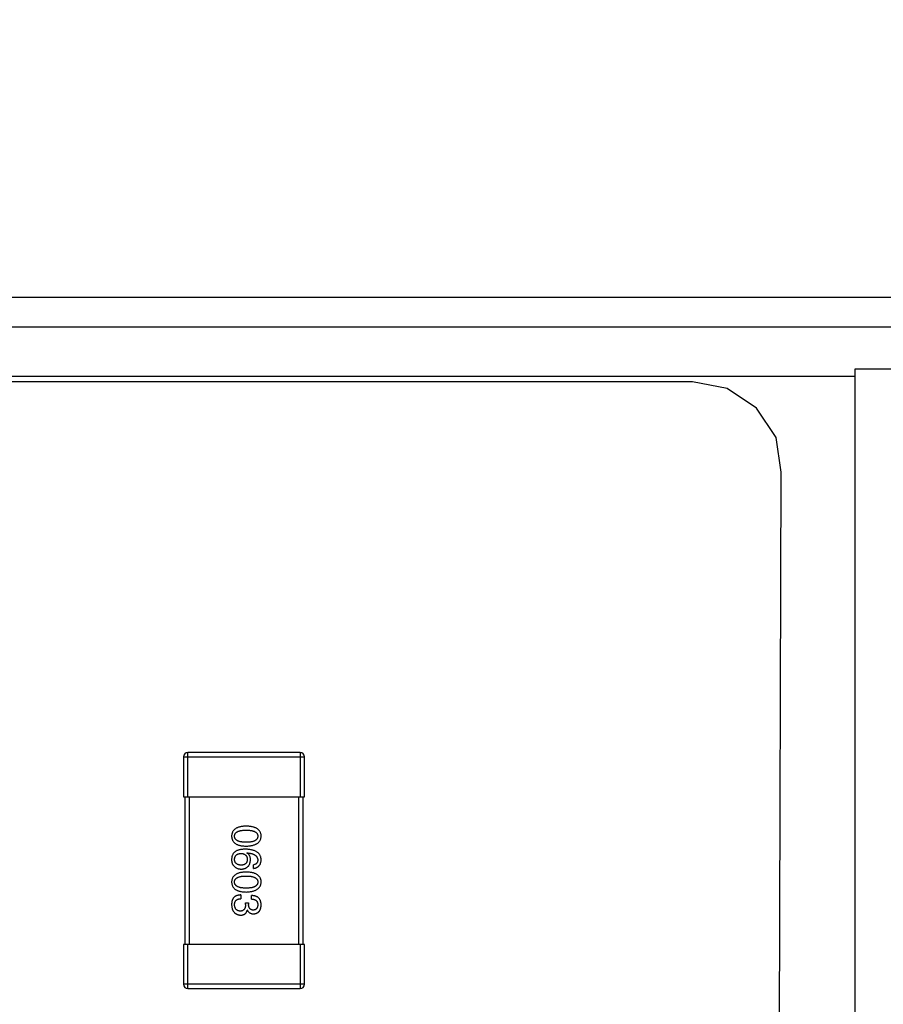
# Model space of a CAD drawing. Header units: millimetres. Extents: x 42 to 554, y 166 to 335.
# Tile 387 of 410: x 474.59 to 480.44, y 282.51 to 289.18. Entities that reach past the tile are written whole.
import ezdxf

# ---------------------------------------------------------------- set-up
doc = ezdxf.new("R2010")
doc.units = ezdxf.units.MM
doc.header["$LTSCALE"] = 30.734
doc.header["$PDMODE"] = 3
doc.header["$PDSIZE"] = 0.3125
doc.layers.get('0').update_dxf_attribs({"linetype": 'CONTINUOUS'})
doc.layers.get('Defpoints').update_dxf_attribs({"linetype": 'CONTINUOUS'})
doc.layers.add('Dim', color=6, linetype='CONTINUOUS', lineweight=13)
doc.styles.get("Standard").update_dxf_attribs({"font": 'txt', "width": 0.8})
doc.dimstyles.new('ISO-25_WS', dxfattribs={"dimscale": 1.8, "dimtxt": 2.5, "dimasz": 1.5, "dimexe": 1.25, "dimexo": 0.625, "dimtad": 1, "dimdsep": 46, "dimtxsty": 'Standard', "dimcen": 2.5, "dimadec": 0, "dimazin": 0, "dimtfac": 1, "dimtmove": 0, "dimatfit": 3, "dimfxl": 1, "dimtolj": 1, "dimtzin": 0, "dimarcsym": 0})

# ---------------------------------------------------------------- blocks, each defined once
blk = doc.blocks.new('*D23')
at = {"layer": 'Defpoints', "color": 0}
for p in [(517.2445, 303.5242), (353.2358, 285.7144), (517.2445, 285.7144)]:
    blk.add_point(p, dxfattribs=at)
at = {"layer": 'Dim', "color": 0, "lineweight": -2}
for p, q in [((353.2358, 286.8394), (353.2358, 305.7742)), ((517.2445, 286.8394), (517.2445, 305.7742)), ((355.9358, 303.5242), (514.5445, 303.5242))]:
    blk.add_line(p, q, dxfattribs=at)
at = {"layer": 'Dim', "color": 0}
for points in [[(355.9358, 303.9742), (355.9358, 303.0742), (353.2358, 303.5242)], [(514.5445, 303.0742), (514.5445, 303.9742), (517.2445, 303.5242)]]:
    blk.add_solid(points, dxfattribs=at)
at = {"layer": 'Dim', "color": 0, "insert": (435.2401, 306.8992), "char_height": 4.5, "attachment_point": 5}
blk.add_mtext('\\A1;164(PCB)', dxfattribs=at)
blk = doc.blocks.new('*D25')
at = {"layer": 'Defpoints', "color": 0}
for p in [(517.2444, 314.4296), (353.2444, 286.7644), (517.2444, 286.7644)]:
    blk.add_point(p, dxfattribs=at)
at = {"layer": 'Dim', "color": 0, "lineweight": -2}
for p, q in [((353.2444, 287.8894), (353.2444, 316.6796)), ((517.2444, 287.8894), (517.2444, 316.6796)), ((355.9444, 314.4296), (514.5444, 314.4296))]:
    blk.add_line(p, q, dxfattribs=at)
at = {"layer": 'Dim', "color": 0}
for points in [[(355.9444, 314.8796), (355.9444, 313.9796), (353.2444, 314.4296)], [(514.5444, 313.9796), (514.5444, 314.8796), (517.2444, 314.4296)]]:
    blk.add_solid(points, dxfattribs=at)
at = {"layer": 'Dim', "color": 0, "insert": (435.2444, 317.8046), "char_height": 4.5, "attachment_point": 5}
blk.add_mtext('\\A1;164(LCD)', dxfattribs=at)
blk = doc.blocks.new('*D27')
at = {"layer": 'Defpoints', "color": 0}
for p in [(357.2417, 292.936), (357.2417, 282.7147), (513.2445, 282.7144)]:
    blk.add_point(p, dxfattribs=at)
at = {"layer": 'Dim', "color": 0, "lineweight": -2}
for p, q in [((357.2417, 283.8397), (357.2417, 295.186)), ((513.2445, 283.8394), (513.2445, 295.186)), ((510.5445, 292.936), (359.9417, 292.936))]:
    blk.add_line(p, q, dxfattribs=at)
at = {"layer": 'Dim', "color": 0}
for points in [[(359.9417, 293.386), (359.9417, 292.486), (357.2417, 292.936)], [(510.5445, 292.486), (510.5445, 293.386), (513.2445, 292.936)]]:
    blk.add_solid(points, dxfattribs=at)
at = {"layer": 'Dim', "color": 0, "insert": (435.2431, 296.311), "char_height": 4.5, "attachment_point": 5}
blk.add_mtext('\\A1;156', dxfattribs=at)

msp = doc.modelspace()

# ---------------------------------------------------------------- linework, layer by layer
at = {"linetype": 'Continuous'}
for p, q in [((353.1044, 287.2994), (517.3844, 287.2994)), ((353.3044, 287.0994), (517.1844, 287.0994)), ((480.2444, 270.2144), (480.2444, 286.8144)), ((480.2444, 286.8144), (493.4444, 286.8144)), ((353.2444, 286.7644), (480.2444, 286.7644)), ((479.1444, 286.7262), (354.2444, 286.7144)), ((479.3785, 286.6796), (479.1444, 286.7262)), ((479.577, 286.547), (479.3785, 286.6796)), ((479.7096, 286.3486), (479.577, 286.547)), ((479.7444, 286.1144), (479.7096, 286.3486)), ((479.7326, 282.1644), (479.7444, 286.1144)), ((475.7269, 283.9143), (475.7269, 284.2143)), ((476.4869, 284.2143), (475.7269, 284.2143)), ((476.4869, 284.2143), (476.4869, 283.9143)), ((475.6969, 284.1843), (475.6969, 283.9143)), ((475.6969, 284.1843), (476.5169, 284.1843)), ((476.5169, 283.9143), (476.5169, 284.1843)), ((475.6969, 283.9143), (476.5169, 283.9143)), ((475.7069, 283.9143), (475.7069, 282.9143)), ((475.7369, 282.9143), (475.7369, 283.9143)), ((476.4769, 283.9143), (476.4769, 282.9143)), ((476.5069, 282.9143), (476.5069, 283.9143)), ((476.127, 283.5326), (476.1281, 283.5337)), ((476.1707, 283.4288), (476.1707, 283.4528)), ((476.0865, 283.249), (476.0865, 283.2239)), ((476.1171, 283.1846), (476.1171, 283.1966)), ((476.1171, 283.1966), (476.1379, 283.1966)), ((476.1379, 283.1966), (476.1379, 283.1835)), ((476.1587, 283.2206), (476.1587, 283.2447)), ((476.1302, 283.1452), (476.1291, 283.1452)), ((475.6969, 282.9143), (475.6969, 282.6443)), ((476.5169, 282.9143), (475.6969, 282.9143)), ((475.7269, 282.6143), (475.7269, 282.9143)), ((476.4869, 282.9143), (476.4869, 282.6143)), ((476.5169, 282.6443), (476.5169, 282.9143)), ((476.5169, 282.6443), (475.6969, 282.6443)), ((475.7269, 282.6143), (476.4869, 282.6143))]:
    msp.add_line(p, q, dxfattribs=at)
for centre, start, end in [((475.7269, 284.1843), 90, 180), ((476.4869, 284.1843), 0, 90), ((475.7269, 282.6443), 180, 270), ((476.4869, 282.6443), 270, 0)]:
    msp.add_arc(centre, 0.03, start, end, dxfattribs=at)
for points, knots in [([(476.1215, 283.7154), (476.1176, 283.7152), (476.1099, 283.7149), (476.0989, 283.7139), (476.0886, 283.7125), (476.079, 283.7104), (476.0702, 283.708), (476.0622, 283.705), (476.0548, 283.7015), (476.0483, 283.6975), (476.0424, 283.693), (476.0374, 283.688), (476.0331, 283.6825), (476.0295, 283.6765), (476.0268, 283.6699), (476.0247, 283.6629), (476.0235, 283.6554), (476.0233, 283.6502), (476.0231, 283.6476)], [0, 0, 0, 0, 0.087693, 0.170223, 0.247496, 0.319826, 0.387768, 0.451403, 0.511459, 0.568358, 0.622671, 0.675251, 0.726739, 0.778422, 0.830759, 0.884394, 0.940865, 1, 1, 1, 1]), ([(476.0428, 283.6476), (476.0429, 283.6492), (476.043, 283.6524), (476.0439, 283.6571), (476.0454, 283.6614), (476.0477, 283.6654), (476.0504, 283.669), (476.0539, 283.6724), (476.0579, 283.6754), (476.0626, 283.678), (476.0678, 283.6804), (476.0737, 283.6825), (476.0802, 283.6841), (476.0872, 283.6856), (476.0949, 283.6867), (476.1032, 283.6874), (476.1122, 283.6879), (476.1183, 283.688), (476.1215, 283.688)], [0, 0, 0, 0, 0.049766, 0.097012, 0.143225, 0.188786, 0.235079, 0.282962, 0.333687, 0.387747, 0.445963, 0.508657, 0.576545, 0.649868, 0.72822, 0.812712, 0.903543, 1, 1, 1, 1]), ([(476.2231, 283.6476), (476.223, 283.6502), (476.2228, 283.6554), (476.2215, 283.6629), (476.2194, 283.6699), (476.2165, 283.6765), (476.2129, 283.6825), (476.2084, 283.688), (476.2032, 283.693), (476.1971, 283.6975), (476.1904, 283.7015), (476.1828, 283.705), (476.1745, 283.708), (476.1654, 283.7104), (476.1555, 283.7125), (476.1449, 283.7139), (476.1334, 283.7149), (476.1256, 283.7152), (476.1215, 283.7154)], [0, 0, 0, 0, 0.057911, 0.113262, 0.165956, 0.217443, 0.268511, 0.319665, 0.372, 0.426129, 0.483365, 0.543779, 0.607756, 0.676562, 0.749704, 0.827713, 0.911177, 1, 1, 1, 1]), ([(476.1215, 283.688), (476.1247, 283.688), (476.1308, 283.6879), (476.1397, 283.6874), (476.1481, 283.6867), (476.1558, 283.6856), (476.1628, 283.6841), (476.1693, 283.6825), (476.1752, 283.6804), (476.1804, 283.678), (476.1851, 283.6754), (476.1891, 283.6724), (476.1925, 283.669), (476.1954, 283.6654), (476.1976, 283.6614), (476.1991, 283.6571), (476.2, 283.6524), (476.2001, 283.6492), (476.2002, 283.6476)], [0, 0, 0, 0, 0.096452, 0.187278, 0.271765, 0.350519, 0.423437, 0.491321, 0.554011, 0.612224, 0.666281, 0.717003, 0.764884, 0.811423, 0.856783, 0.902993, 0.950236, 1, 1, 1, 1]), ([(476.0231, 283.6476), (476.0233, 283.6449), (476.0235, 283.6398), (476.0247, 283.6323), (476.0268, 283.6253), (476.0295, 283.6187), (476.0331, 283.6127), (476.0374, 283.6072), (476.0425, 283.6022), (476.0483, 283.5977), (476.0549, 283.5937), (476.0622, 283.5902), (476.0702, 283.5872), (476.079, 283.5847), (476.0886, 283.5827), (476.0989, 283.5813), (476.1099, 283.5802), (476.1176, 283.58), (476.1215, 283.5798)], [0, 0, 0, 0, 0.059134, 0.115603, 0.169236, 0.221572, 0.273254, 0.32474, 0.377319, 0.431815, 0.488555, 0.548609, 0.612242, 0.680182, 0.75251, 0.829782, 0.91231, 1, 1, 1, 1]), ([(476.1215, 283.6061), (476.1184, 283.6061), (476.1123, 283.6061), (476.1035, 283.6066), (476.0953, 283.6074), (476.0876, 283.6086), (476.0806, 283.61), (476.0742, 283.6118), (476.0683, 283.6138), (476.0631, 283.6163), (476.0584, 283.6191), (476.0544, 283.6222), (476.0509, 283.6256), (476.0481, 283.6293), (476.0458, 283.6334), (476.0441, 283.6379), (476.0431, 283.6426), (476.0429, 283.6459), (476.0428, 283.6476)], [0, 0, 0, 0, 0.094834, 0.184067, 0.267029, 0.344713, 0.417334, 0.484367, 0.546941, 0.604717, 0.65953, 0.710539, 0.759381, 0.806382, 0.853027, 0.900623, 0.949121, 1, 1, 1, 1]), ([(476.1215, 283.5798), (476.1255, 283.58), (476.1333, 283.5804), (476.1446, 283.5815), (476.1552, 283.5831), (476.165, 283.5851), (476.174, 283.5877), (476.1823, 283.5907), (476.1898, 283.5942), (476.1966, 283.5982), (476.2026, 283.6027), (476.2079, 283.6077), (476.2124, 283.6132), (476.2161, 283.6191), (476.219, 283.6256), (476.2212, 283.6325), (476.2227, 283.6399), (476.223, 283.645), (476.2231, 283.6476)], [0, 0, 0, 0, 0.088475, 0.171606, 0.249595, 0.322626, 0.391327, 0.455765, 0.516374, 0.573675, 0.628522, 0.681161, 0.732559, 0.783563, 0.83504, 0.887639, 0.942585, 1, 1, 1, 1]), ([(476.2002, 283.6476), (476.2001, 283.6459), (476.2, 283.6426), (476.1991, 283.6379), (476.1976, 283.6334), (476.1954, 283.6293), (476.1925, 283.6256), (476.1891, 283.6221), (476.1851, 283.6191), (476.1805, 283.6163), (476.1752, 283.6139), (476.1693, 283.6118), (476.1628, 283.61), (476.1558, 283.6085), (476.1481, 283.6074), (476.1398, 283.6066), (476.1308, 283.6061), (476.1247, 283.6061), (476.1215, 283.6061)], [0, 0, 0, 0, 0.050604, 0.098688, 0.145699, 0.191791, 0.238625, 0.286717, 0.337546, 0.391814, 0.449755, 0.512106, 0.579685, 0.652048, 0.730262, 0.814146, 0.904281, 1, 1, 1, 1]), ([(476.0494, 283.5446), (476.0474, 283.5431), (476.0434, 283.5402), (476.0382, 283.535), (476.0338, 283.5293), (476.0301, 283.5231), (476.0272, 283.5163), (476.0251, 283.5091), (476.0236, 283.5013), (476.0233, 283.496), (476.0231, 283.4932)], [0, 0, 0, 0, 0.125033, 0.246266, 0.36603, 0.485265, 0.606781, 0.732144, 0.862551, 1, 1, 1, 1]), ([(476.0428, 283.4889), (476.0429, 283.4905), (476.043, 283.4936), (476.0437, 283.4981), (476.0446, 283.5023), (476.0459, 283.5062), (476.0475, 283.5099), (476.0494, 283.5132), (476.0516, 283.5163), (476.0543, 283.519), (476.0571, 283.5215), (476.0604, 283.5236), (476.064, 283.5255), (476.0679, 283.5271), (476.0721, 283.5283), (476.0766, 283.5293), (476.0814, 283.5301), (476.0848, 283.5303), (476.0865, 283.5304)], [0, 0, 0, 0, 0.070403, 0.137196, 0.200053, 0.260887, 0.31876, 0.37535, 0.430743, 0.485927, 0.541678, 0.598832, 0.657726, 0.719441, 0.783504, 0.851852, 0.923533, 1, 1, 1, 1]), ([(476.1171, 283.5588), (476.1136, 283.5588), (476.1067, 283.5587), (476.0967, 283.558), (476.0873, 283.557), (476.0785, 283.5554), (476.0703, 283.5534), (476.0627, 283.551), (476.0557, 283.5481), (476.0515, 283.5458), (476.0494, 283.5446)], [0, 0, 0, 0, 0.151498, 0.29521, 0.430242, 0.557137, 0.677306, 0.790845, 0.898111, 1, 1, 1, 1]), ([(476.0865, 283.5304), (476.0882, 283.5303), (476.0915, 283.5301), (476.0962, 283.5294), (476.1006, 283.5284), (476.1047, 283.5271), (476.1085, 283.5256), (476.112, 283.5238), (476.1152, 283.5217), (476.118, 283.5192), (476.1205, 283.5166), (476.1227, 283.5136), (476.1246, 283.5104), (476.1261, 283.5068), (476.1274, 283.503), (476.1283, 283.4989), (476.1289, 283.4945), (476.1291, 283.4915), (476.1291, 283.49)], [0, 0, 0, 0, 0.076072, 0.148369, 0.216753, 0.281358, 0.342792, 0.401604, 0.458929, 0.514444, 0.569818, 0.625343, 0.681554, 0.739608, 0.800134, 0.863477, 0.929547, 1, 1, 1, 1]), ([(476.2231, 283.4867), (476.223, 283.4895), (476.2226, 283.495), (476.2212, 283.503), (476.2189, 283.5105), (476.2158, 283.5175), (476.212, 283.5239), (476.2073, 283.5298), (476.2018, 283.5351), (476.1955, 283.5399), (476.1885, 283.5441), (476.1806, 283.5478), (476.172, 283.551), (476.1625, 283.5536), (476.1523, 283.5558), (476.1413, 283.5573), (476.1295, 283.5584), (476.1213, 283.5587), (476.1171, 283.5588)], [0, 0, 0, 0, 0.058957, 0.115262, 0.16907, 0.221312, 0.273147, 0.324961, 0.377649, 0.432026, 0.488925, 0.549039, 0.612912, 0.680653, 0.753056, 0.830314, 0.912483, 1, 1, 1, 1]), ([(476.151, 283.4867), (476.1509, 283.4893), (476.1508, 283.4944), (476.1497, 283.5018), (476.1478, 283.5084), (476.1452, 283.5146), (476.1418, 283.5201), (476.1376, 283.525), (476.1326, 283.5292), (476.1289, 283.5314), (476.127, 283.5326)], [0, 0, 0, 0, 0.144617, 0.279572, 0.40596, 0.526097, 0.64389, 0.760003, 0.877724, 1, 1, 1, 1]), ([(476.1281, 283.5337), (476.1309, 283.5335), (476.1364, 283.5331), (476.1443, 283.5321), (476.1518, 283.5308), (476.1587, 283.5292), (476.1651, 283.5273), (476.1709, 283.5251), (476.1762, 283.5227), (476.1811, 283.5199), (476.1853, 283.5167), (476.1891, 283.5134), (476.1923, 283.5097), (476.1949, 283.5056), (476.1971, 283.5014), (476.1986, 283.4967), (476.1998, 283.4918), (476.2001, 283.4884), (476.2002, 283.4867)], [0, 0, 0, 0, 0.089218, 0.173709, 0.252753, 0.326963, 0.397099, 0.462534, 0.524018, 0.582178, 0.637235, 0.689955, 0.741228, 0.791618, 0.841661, 0.892925, 0.945259, 1, 1, 1, 1]), ([(476.0231, 283.4932), (476.0231, 283.4904), (476.023, 283.485), (476.0236, 283.4772), (476.0248, 283.4701), (476.0265, 283.4636), (476.0289, 283.4577), (476.0318, 283.4525), (476.0353, 283.4478), (476.0381, 283.4453), (476.0395, 283.4441)], [0, 0, 0, 0, 0.156782, 0.301945, 0.436395, 0.561474, 0.678489, 0.78853, 0.894967, 1, 1, 1, 1]), ([(476.0876, 283.4506), (476.0859, 283.4507), (476.0825, 283.451), (476.0777, 283.4517), (476.0731, 283.4526), (476.0689, 283.4538), (476.0649, 283.4552), (476.0614, 283.457), (476.0581, 283.4589), (476.0551, 283.4612), (476.0524, 283.4638), (476.0501, 283.4666), (476.048, 283.4696), (476.0463, 283.473), (476.045, 283.4766), (476.0439, 283.4804), (476.0432, 283.4846), (476.0429, 283.4874), (476.0428, 283.4889)], [0, 0, 0, 0, 0.078863, 0.153308, 0.223539, 0.289857, 0.35341, 0.413572, 0.471721, 0.528235, 0.584279, 0.638781, 0.69466, 0.751251, 0.809198, 0.869697, 0.933318, 1, 1, 1, 1]), ([(476.1291, 283.49), (476.1291, 283.4885), (476.1289, 283.4855), (476.1283, 283.4813), (476.1274, 283.4773), (476.1262, 283.4736), (476.1247, 283.4702), (476.1229, 283.467), (476.1207, 283.4641), (476.1183, 283.4615), (476.1155, 283.4592), (476.1124, 283.4571), (476.109, 283.4553), (476.1053, 283.4538), (476.1013, 283.4526), (476.097, 283.4516), (476.0924, 283.451), (476.0893, 283.4507), (476.0876, 283.4506)], [0, 0, 0, 0, 0.069884, 0.136529, 0.199638, 0.259844, 0.317774, 0.374356, 0.430026, 0.485148, 0.5409, 0.597889, 0.657472, 0.718614, 0.783613, 0.85129, 0.923712, 1, 1, 1, 1]), ([(476.0887, 283.4244), (476.0911, 283.4245), (476.0956, 283.4248), (476.1023, 283.4258), (476.1085, 283.4272), (476.1143, 283.429), (476.1197, 283.4313), (476.1246, 283.4341), (476.1292, 283.4373), (476.1333, 283.441), (476.137, 283.4452), (476.1403, 283.4497), (476.1431, 283.4548), (476.1456, 283.4603), (476.1476, 283.4663), (476.1492, 283.4727), (476.1503, 283.4795), (476.1508, 283.4843), (476.151, 283.4867)], [0, 0, 0, 0, 0.071527, 0.139094, 0.20346, 0.264939, 0.323904, 0.381383, 0.437591, 0.493343, 0.549401, 0.606085, 0.664838, 0.725424, 0.788712, 0.855452, 0.925772, 1, 1, 1, 1]), ([(476.2002, 283.4867), (476.2001, 283.4844), (476.2, 283.4801), (476.1985, 283.474), (476.1962, 283.4686), (476.1929, 283.4639), (476.1887, 283.4599), (476.1835, 283.4567), (476.1774, 283.4543), (476.173, 283.4533), (476.1707, 283.4528)], [0, 0, 0, 0, 0.136586, 0.261496, 0.378089, 0.490612, 0.605522, 0.725767, 0.8561, 1, 1, 1, 1]), ([(476.1707, 283.4288), (476.1727, 283.429), (476.1766, 283.4295), (476.1822, 283.4308), (476.1875, 283.4323), (476.1924, 283.4343), (476.197, 283.4367), (476.2011, 283.4394), (476.205, 283.4425), (476.2085, 283.4459), (476.2116, 283.4498), (476.2143, 283.4539), (476.2167, 283.4585), (476.2187, 283.4635), (476.2204, 283.4687), (476.2217, 283.4744), (476.2226, 283.4804), (476.223, 283.4846), (476.2231, 283.4867)], [0, 0, 0, 0, 0.06947, 0.136096, 0.199592, 0.260665, 0.319672, 0.377156, 0.433415, 0.489984, 0.546535, 0.604276, 0.663499, 0.725182, 0.788953, 0.855683, 0.926216, 1, 1, 1, 1]), ([(476.1215, 283.4045), (476.1176, 283.4043), (476.1099, 283.4041), (476.0989, 283.4031), (476.0886, 283.4016), (476.079, 283.3996), (476.0702, 283.3971), (476.0622, 283.3941), (476.0548, 283.3906), (476.0483, 283.3866), (476.0424, 283.3821), (476.0374, 283.3771), (476.0331, 283.3716), (476.0295, 283.3656), (476.0268, 283.3591), (476.0247, 283.3521), (476.0235, 283.3446), (476.0233, 283.3394), (476.0231, 283.3367)], [0, 0, 0, 0, 0.087693, 0.170223, 0.247496, 0.319826, 0.387768, 0.451403, 0.511459, 0.568358, 0.622671, 0.675251, 0.726739, 0.778422, 0.830759, 0.884394, 0.940865, 1, 1, 1, 1]), ([(476.0395, 283.4441), (476.0413, 283.4425), (476.0447, 283.4394), (476.0503, 283.4354), (476.0561, 283.432), (476.0621, 283.4292), (476.0685, 283.427), (476.075, 283.4255), (476.0818, 283.4246), (476.0864, 283.4245), (476.0887, 283.4244)], [0, 0, 0, 0, 0.129393, 0.255335, 0.378531, 0.500878, 0.622934, 0.746191, 0.87096, 1, 1, 1, 1]), ([(476.2231, 283.3367), (476.223, 283.3394), (476.2228, 283.3446), (476.2215, 283.3521), (476.2194, 283.3591), (476.2165, 283.3656), (476.2129, 283.3716), (476.2084, 283.3771), (476.2032, 283.3821), (476.1971, 283.3866), (476.1904, 283.3906), (476.1828, 283.3941), (476.1745, 283.3971), (476.1654, 283.3996), (476.1555, 283.4016), (476.1449, 283.4031), (476.1334, 283.4041), (476.1256, 283.4043), (476.1215, 283.4045)], [0, 0, 0, 0, 0.057911, 0.113262, 0.165956, 0.217443, 0.268511, 0.319665, 0.372, 0.426129, 0.483365, 0.543779, 0.607756, 0.676562, 0.749704, 0.827713, 0.911177, 1, 1, 1, 1]), ([(476.0231, 283.3367), (476.0233, 283.3341), (476.0235, 283.3289), (476.0247, 283.3214), (476.0268, 283.3144), (476.0295, 283.3079), (476.0331, 283.3018), (476.0374, 283.2963), (476.0425, 283.2913), (476.0483, 283.2868), (476.0549, 283.2828), (476.0622, 283.2794), (476.0702, 283.2764), (476.079, 283.2739), (476.0886, 283.2718), (476.0989, 283.2704), (476.1099, 283.2694), (476.1176, 283.2691), (476.1215, 283.269)], [0, 0, 0, 0, 0.059134, 0.115603, 0.169236, 0.221572, 0.273254, 0.32474, 0.377319, 0.431815, 0.488555, 0.548609, 0.612242, 0.680182, 0.75251, 0.829782, 0.91231, 1, 1, 1, 1]), ([(476.0428, 283.3367), (476.0429, 283.3384), (476.043, 283.3415), (476.0439, 283.3462), (476.0454, 283.3505), (476.0477, 283.3545), (476.0504, 283.3582), (476.0539, 283.3615), (476.0579, 283.3645), (476.0626, 283.3672), (476.0678, 283.3696), (476.0737, 283.3716), (476.0802, 283.3733), (476.0872, 283.3748), (476.0949, 283.3758), (476.1032, 283.3766), (476.1122, 283.3771), (476.1183, 283.3771), (476.1215, 283.3772)], [0, 0, 0, 0, 0.049766, 0.097012, 0.143225, 0.188786, 0.235079, 0.282962, 0.333687, 0.387747, 0.445963, 0.508657, 0.576545, 0.649868, 0.72822, 0.812712, 0.903543, 1, 1, 1, 1]), ([(476.1215, 283.2952), (476.1184, 283.2952), (476.1123, 283.2953), (476.1035, 283.2958), (476.0953, 283.2966), (476.0876, 283.2977), (476.0806, 283.2991), (476.0742, 283.3009), (476.0683, 283.303), (476.0631, 283.3054), (476.0584, 283.3082), (476.0544, 283.3113), (476.0509, 283.3147), (476.0481, 283.3185), (476.0458, 283.3226), (476.0441, 283.327), (476.0431, 283.3318), (476.0429, 283.335), (476.0428, 283.3367)], [0, 0, 0, 0, 0.094834, 0.184067, 0.267029, 0.344713, 0.417334, 0.484367, 0.546941, 0.604717, 0.65953, 0.710539, 0.759381, 0.806382, 0.853027, 0.900623, 0.949121, 1, 1, 1, 1]), ([(476.1215, 283.3772), (476.1247, 283.3771), (476.1308, 283.3771), (476.1397, 283.3766), (476.1481, 283.3758), (476.1558, 283.3748), (476.1628, 283.3733), (476.1693, 283.3716), (476.1752, 283.3696), (476.1804, 283.3672), (476.1851, 283.3645), (476.1891, 283.3615), (476.1925, 283.3582), (476.1954, 283.3545), (476.1976, 283.3505), (476.1991, 283.3462), (476.2, 283.3415), (476.2001, 283.3384), (476.2002, 283.3367)], [0, 0, 0, 0, 0.096452, 0.187278, 0.271765, 0.350519, 0.423437, 0.491321, 0.554011, 0.612224, 0.666281, 0.717003, 0.764884, 0.811423, 0.856783, 0.902993, 0.950236, 1, 1, 1, 1]), ([(476.1215, 283.269), (476.1255, 283.2691), (476.1333, 283.2695), (476.1446, 283.2706), (476.1552, 283.2722), (476.165, 283.2743), (476.174, 283.2768), (476.1823, 283.2798), (476.1898, 283.2833), (476.1966, 283.2874), (476.2026, 283.2919), (476.2079, 283.2968), (476.2124, 283.3023), (476.2161, 283.3083), (476.219, 283.3147), (476.2212, 283.3216), (476.2227, 283.329), (476.223, 283.3341), (476.2231, 283.3367)], [0, 0, 0, 0, 0.088475, 0.171606, 0.249595, 0.322626, 0.391327, 0.455765, 0.516374, 0.573675, 0.628522, 0.681161, 0.732559, 0.783563, 0.83504, 0.887639, 0.942585, 1, 1, 1, 1]), ([(476.2002, 283.3367), (476.2001, 283.335), (476.2, 283.3318), (476.1991, 283.327), (476.1976, 283.3226), (476.1954, 283.3185), (476.1925, 283.3147), (476.1891, 283.3113), (476.1851, 283.3082), (476.1805, 283.3054), (476.1752, 283.303), (476.1693, 283.3009), (476.1628, 283.2991), (476.1558, 283.2977), (476.1481, 283.2966), (476.1398, 283.2958), (476.1308, 283.2953), (476.1247, 283.2952), (476.1215, 283.2952)], [0, 0, 0, 0, 0.050604, 0.098688, 0.145699, 0.191791, 0.238625, 0.286717, 0.337546, 0.391814, 0.449755, 0.512106, 0.579685, 0.652048, 0.730262, 0.814146, 0.904281, 1, 1, 1, 1]), ([(476.0297, 283.2195), (476.0292, 283.2184), (476.0281, 283.2161), (476.0268, 283.2123), (476.0256, 283.2083), (476.0248, 283.2039), (476.024, 283.1992), (476.0235, 283.1942), (476.0232, 283.189), (476.0232, 283.1853), (476.0231, 283.1835)], [0, 0, 0, 0, 0.101955, 0.208983, 0.322698, 0.44339, 0.570851, 0.70629, 0.84885, 1, 1, 1, 1]), ([(476.0865, 283.249), (476.0847, 283.249), (476.0813, 283.2489), (476.0761, 283.2484), (476.0713, 283.2477), (476.0666, 283.2468), (476.0622, 283.2457), (476.0581, 283.2445), (476.0542, 283.2429), (476.0505, 283.2412), (476.047, 283.2392), (476.0438, 283.2371), (476.0408, 283.2347), (476.0381, 283.2321), (476.0356, 283.2293), (476.0334, 283.2262), (476.0314, 283.223), (476.0303, 283.2207), (476.0297, 283.2195)], [0, 0, 0, 0, 0.078937, 0.154495, 0.226898, 0.296844, 0.363348, 0.427781, 0.48946, 0.549586, 0.607902, 0.664733, 0.720805, 0.776157, 0.831175, 0.886736, 0.943094, 1, 1, 1, 1]), ([(476.0428, 283.1824), (476.0428, 283.184), (476.0429, 283.1872), (476.0434, 283.1918), (476.0443, 283.1961), (476.0455, 283.2001), (476.047, 283.2038), (476.0489, 283.2072), (476.0511, 283.2103), (476.0537, 283.2131), (476.0566, 283.2155), (476.0599, 283.2176), (476.0635, 283.2195), (476.0675, 283.221), (476.0717, 283.2222), (476.0764, 283.2231), (476.0813, 283.2237), (476.0848, 283.2238), (476.0865, 283.2239)], [0, 0, 0, 0, 0.071272, 0.13882, 0.201858, 0.262757, 0.320043, 0.376709, 0.431462, 0.486034, 0.541209, 0.597703, 0.65589, 0.717768, 0.782056, 0.850407, 0.92277, 1, 1, 1, 1]), ([(476.2231, 283.1813), (476.2231, 283.1838), (476.2229, 283.1887), (476.222, 283.1958), (476.2207, 283.2024), (476.2188, 283.2085), (476.2165, 283.2142), (476.2137, 283.2194), (476.2104, 283.2241), (476.2065, 283.2284), (476.2023, 283.2321), (476.1974, 283.2354), (476.1921, 283.2381), (476.1864, 283.2404), (476.1801, 283.2422), (476.1734, 283.2436), (476.1662, 283.2444), (476.1612, 283.2446), (476.1587, 283.2447)], [0, 0, 0, 0, 0.073232, 0.142595, 0.207997, 0.270074, 0.329156, 0.386529, 0.441846, 0.496976, 0.551877, 0.607941, 0.665637, 0.725446, 0.788542, 0.855101, 0.925196, 1, 1, 1, 1]), ([(476.1587, 283.2206), (476.1603, 283.2206), (476.1636, 283.2204), (476.1683, 283.2198), (476.1727, 283.2191), (476.1768, 283.2179), (476.1805, 283.2165), (476.1839, 283.2148), (476.1871, 283.2129), (476.1898, 283.2106), (476.1923, 283.208), (476.1944, 283.2052), (476.1962, 283.2021), (476.1977, 283.1987), (476.1988, 283.195), (476.1996, 283.191), (476.2001, 283.1868), (476.2002, 283.1839), (476.2002, 283.1824)], [0, 0, 0, 0, 0.078134, 0.15164, 0.221358, 0.286689, 0.348614, 0.407697, 0.464247, 0.520153, 0.574432, 0.629291, 0.684538, 0.742032, 0.801329, 0.863637, 0.930123, 1, 1, 1, 1]), ([(476.0231, 283.1835), (476.0233, 283.1807), (476.0235, 283.1754), (476.0244, 283.1677), (476.0259, 283.1604), (476.0277, 283.1537), (476.0299, 283.1475), (476.0327, 283.1418), (476.0358, 283.1365), (476.0394, 283.1318), (476.0435, 283.1276), (476.048, 283.1239), (476.053, 283.1207), (476.0584, 283.118), (476.0643, 283.1158), (476.0706, 283.1141), (476.0773, 283.1129), (476.0819, 283.1126), (476.0843, 283.1124)], [0, 0, 0, 0, 0.078078, 0.151942, 0.221594, 0.28726, 0.350176, 0.409768, 0.467648, 0.523784, 0.578904, 0.634014, 0.689819, 0.746826, 0.805875, 0.867063, 0.931764, 1, 1, 1, 1]), ([(476.0811, 283.1398), (476.0796, 283.1399), (476.0767, 283.1401), (476.0726, 283.1408), (476.0687, 283.1418), (476.0652, 283.1432), (476.0618, 283.1448), (476.0587, 283.1467), (476.056, 283.149), (476.0534, 283.1515), (476.0511, 283.1543), (476.0491, 283.1575), (476.0474, 283.1609), (476.0459, 283.1646), (476.0448, 283.1686), (476.0438, 283.173), (476.0431, 283.1776), (476.0429, 283.1807), (476.0428, 283.1824)], [0, 0, 0, 0, 0.068514, 0.133941, 0.195994, 0.255362, 0.312994, 0.369441, 0.424687, 0.480522, 0.537148, 0.594801, 0.654411, 0.716817, 0.781981, 0.850498, 0.923306, 1, 1, 1, 1]), ([(476.1171, 283.1846), (476.1171, 283.1828), (476.1171, 283.1793), (476.1166, 283.1742), (476.116, 283.1694), (476.1149, 283.165), (476.1137, 283.161), (476.1122, 283.1573), (476.1103, 283.1539), (476.1082, 283.1509), (476.1058, 283.1483), (476.1031, 283.146), (476.1001, 283.1441), (476.0968, 283.1425), (476.0933, 283.1413), (476.0895, 283.1404), (476.0854, 283.1398), (476.0825, 283.1398), (476.0811, 283.1398)], [0, 0, 0, 0, 0.082495, 0.159728, 0.232496, 0.300725, 0.365163, 0.425859, 0.483728, 0.538892, 0.592921, 0.646195, 0.699968, 0.754746, 0.811387, 0.870806, 0.933482, 1, 1, 1, 1]), ([(476.0843, 283.1124), (476.0858, 283.1125), (476.0886, 283.1125), (476.0926, 283.1129), (476.0965, 283.1135), (476.1002, 283.1145), (476.1037, 283.1156), (476.107, 283.117), (476.1101, 283.1187), (476.1131, 283.1206), (476.1158, 283.1228), (476.1183, 283.1252), (476.1206, 283.1279), (476.1227, 283.1309), (476.1246, 283.1341), (476.1264, 283.1376), (476.1279, 283.1413), (476.1287, 283.1439), (476.1291, 283.1452)], [0, 0, 0, 0, 0.071215, 0.138707, 0.20396, 0.266995, 0.327734, 0.387609, 0.445602, 0.503345, 0.561136, 0.618597, 0.677672, 0.738255, 0.799989, 0.863961, 0.930555, 1, 1, 1, 1]), ([(476.1302, 283.1452), (476.1312, 283.1433), (476.1331, 283.1396), (476.1368, 283.1346), (476.1411, 283.1305), (476.146, 283.127), (476.1516, 283.1244), (476.1578, 283.1225), (476.1646, 283.1214), (476.1693, 283.1212), (476.1718, 283.1212)], [0, 0, 0, 0, 0.125227, 0.244792, 0.361427, 0.478215, 0.59667, 0.722058, 0.856314, 1, 1, 1, 1]), ([(476.1696, 283.1463), (476.1683, 283.1464), (476.1659, 283.1465), (476.1624, 283.1471), (476.1592, 283.1479), (476.1561, 283.149), (476.1533, 283.1503), (476.1508, 283.152), (476.1484, 283.1539), (476.1463, 283.1561), (476.1444, 283.1586), (476.1428, 283.1614), (476.1414, 283.1644), (476.1402, 283.1677), (476.1393, 283.1712), (476.1386, 283.1751), (476.1381, 283.1792), (476.138, 283.182), (476.1379, 283.1835)], [0, 0, 0, 0, 0.067741, 0.131599, 0.192143, 0.249977, 0.306453, 0.361639, 0.416449, 0.471489, 0.527582, 0.584873, 0.644974, 0.70814, 0.77492, 0.845909, 0.920585, 1, 1, 1, 1]), ([(476.2002, 283.1824), (476.2001, 283.181), (476.2, 283.1783), (476.1995, 283.1745), (476.1988, 283.1708), (476.198, 283.1675), (476.1968, 283.1643), (476.1954, 283.1614), (476.1939, 283.1588), (476.192, 283.1564), (476.19, 283.1542), (476.1877, 283.1524), (476.1853, 283.1507), (476.1826, 283.1493), (476.1796, 283.1482), (476.1765, 283.1473), (476.1731, 283.1467), (476.1708, 283.1464), (476.1696, 283.1463)], [0, 0, 0, 0, 0.078051, 0.151197, 0.220412, 0.286742, 0.34933, 0.409464, 0.467368, 0.52298, 0.578639, 0.633998, 0.690142, 0.746855, 0.805868, 0.867776, 0.932345, 1, 1, 1, 1]), ([(476.1718, 283.1212), (476.1738, 283.1213), (476.1776, 283.1217), (476.1833, 283.1227), (476.1885, 283.1242), (476.1934, 283.126), (476.1979, 283.1284), (476.2021, 283.1311), (476.2059, 283.1342), (476.2093, 283.1378), (476.2124, 283.1418), (476.215, 283.1462), (476.2173, 283.151), (476.2192, 283.1563), (476.2208, 283.1619), (476.2219, 283.168), (476.2228, 283.1745), (476.223, 283.179), (476.2231, 283.1813)], [0, 0, 0, 0, 0.067521, 0.132139, 0.193339, 0.252064, 0.309083, 0.364848, 0.420021, 0.475612, 0.532002, 0.589602, 0.649896, 0.712634, 0.778603, 0.848416, 0.922155, 1, 1, 1, 1])]:
    msp.add_open_spline(points, degree=3, knots=knots, dxfattribs=at)

# ---------------------------------------------------------------- dimensions: what is measured, and where the dimension line sits
at = {"layer": 'Dim'}
for base, p1, p2, text, override, picture, middle in [((517.2444, 314.4296), (353.2444, 286.7644), (517.2444, 286.7644), '<>(LCD)', {"dimgap": 0.625, "dimtad": 1, "dimjust": 0, "dimdec": 2, "dimlfac": 1, "dimpost": '<>', "dimse1": 0, "dimse2": 0, "dimsd1": 0, "dimsd2": 0, "dimtofl": 1, "dimtvp": 0.1}, '*D25', (435.2444, 314.4296)), ((517.2445, 303.5242), (353.2358, 285.7144), (517.2445, 285.7144), '<>(PCB)', {"dimdec": 1, "dimpost": '<>', "dimtvp": 0.1}, '*D23', (435.2401, 303.5242))]:
    dim = msp.add_linear_dim(base=base, p1=p1, p2=p2, text=text, dimstyle='ISO-25_WS', override=override, dxfattribs=at)
    dim.commit()
    dim.dimension.update_dxf_attribs({"geometry": picture, "text_midpoint": middle, "dimtype": 160})
dim = msp.add_linear_dim(base=(357.2417, 292.936), p1=(513.2445, 282.7144), p2=(357.2417, 282.7147), dimstyle='ISO-25_WS', dxfattribs=at)
dim.commit()
dim.dimension.update_dxf_attribs({"geometry": '*D27', "text_midpoint": (435.2431, 296.311)})

doc.saveas('drawing.dxf')
